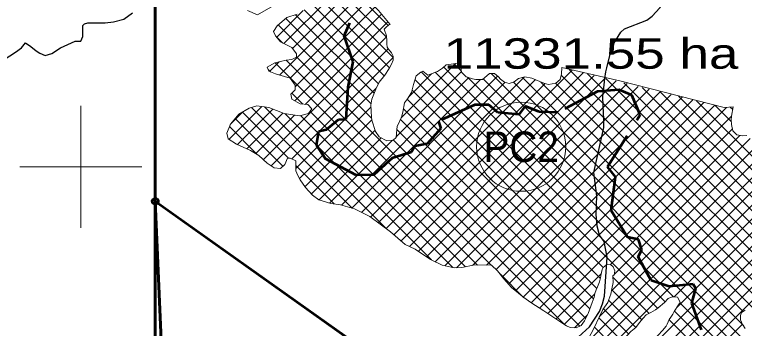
# Model space of a CAD drawing. Extents: x -1643653 to 4543381, y 1624270 to 13878484.
# Drawn here: x 598915 to 610881, y 8972350 to 8977497 of the extents above; entities that cross this region are included whole.
import ezdxf
from ezdxf.enums import TextEntityAlignment as Align

# ---------------------------------------------------------------- set-up
doc = ezdxf.new("R2010")
doc.units = 0
doc.header["$LTSCALE"] = 200
doc.header["$PDMODE"] = 32
doc.header["$PDSIZE"] = 100
doc.linetypes.add('MEDIUM_DASHED', pattern=[4.5, 3, -1.5])
for name, color, linetype, lineweight in [('1', 7, 'Continuous', 13), ('2', 7, 'Continuous', 13), ('24', 7, 'Continuous', 25), ('26', 7, 'Continuous', 106), ('27', 7, 'Continuous', 53), ('28', 7, 'Continuous', 53), ('29', 7, 'Continuous', 13), ('45', 7, 'Continuous', 13)]:
    doc.layers.add(name, color=color, linetype=linetype, lineweight=lineweight)
doc.layers.add('63', color=7, linetype='Continuous')

msp = doc.modelspace()

# ---------------------------------------------------------------- linework, layer by layer
at = {"layer": '1', "lineweight": 25}
msp.add_spline([(814781, 9009175.5), (814787.2, 9009173.4), (814796.9, 9009173.4), (814799.4, 9009172.4), (814805.1, 9009174.5), (814805.6, 9009176.5), (814811.7, 9009179.5), (814811.7, 9009179.5), (814801.5, 9009181), (814790.7, 9009181.5), (814784.1, 9009183.1), (814777.4, 9009185.1), (814778.4, 9009175.5)], degree=3, dxfattribs=at)
at = {"layer": '2'}
for p, q in [((600000, 8974000), (600000, 8976000)), ((599000, 8975000), (601000, 8975000))]:
    msp.add_line(p, q, dxfattribs=at)
at = {"layer": '24'}
for points in [[(608764.9, 8977065.1), (608854.4, 8977208), (608912.6, 8977261.5), (609281.4, 8977407.7), (609370.8, 8977473.7), (609493.8, 8977609.5), (609536.2, 8977684.1), (609500.2, 8977893.9), (609548.1, 8978125.2), (609619.8, 8978247.6), (609848.8, 8978304.7), (609863.5, 8978311.5), (609888.4, 8978332.5), (609966.3, 8978428.5)], [(598746.2, 8976759.4), (598932.5, 8976878.8), (599027.9, 8976952.2), (599093.9, 8977032.9), (599181.9, 8976974.2), (599269.9, 8976900.8), (599328.6, 8976864.1), (599416.6, 8976827.4), (599526.6, 8976856.8), (599665.9, 8976952.2), (599907.9, 8977062.2), (600003.2, 8977062.2), (600032.6, 8977135.6), (600032.6, 8977238.3), (600032.6, 8977319.1), (600061.9, 8977348.4), (600113.2, 8977363.1), (600274.6, 8977363.1), (600399.2, 8977363.1), (600538.6, 8977377.8), (600707.2, 8977421.8), (600846.6, 8977524.5)], [(608626.7, 8976624.4), (608712.1, 8976980.7), (608764.9, 8977065.1)], [(608573.2, 8975888.4), (608564.5, 8976001.3), (608562, 8976152), (608579.7, 8976343.3), (608594.9, 8976450.9), (608611.3, 8976558.6), (608626.7, 8976624.4)], [(608412.1, 8974909.8), (608578.3, 8975642.7), (608577.2, 8975782.8), (608573.2, 8975888.4)], [(607981.4, 8972045.9), (608340.3, 8972373.2), (608504, 8972626.3), (608557, 8972753.5), (608584.6, 8972880.9), (608629.2, 8973517.9), (608582.5, 8973773.1), (608506, 8973879.6), (608465.7, 8974028), (608448.7, 8974219.2), (608463.5, 8974525.1), (608412.1, 8974909.8)]]:
    msp.add_lwpolyline(points, dxfattribs=at)
at = {"layer": '26'}
msp.add_spline([(593042.9, 8976356.4), (593459.4, 8976419.7), (594161.8, 8976760.1), (594545.8, 8977114.6), (594814.3, 8977291.5), (596052.8, 8977846), (596780.5, 8978160.9), (597647.4, 8978322.7), (598691.5, 8978280.2), (599825, 8978301), (600207.2, 8978324.8), (600219.9, 8978324.8), (601225.9, 8978295.2), (602040.5, 8978228.3), (602729, 8978352.6), (603275.7, 8978615.7), (603826.1, 8978691.5), (605382.2, 8979104.7), (606925.6, 8979530.7), (607614.7, 8979782.2), (608494.2, 8979905.8), (609628.7, 8980104.6), (610966.5, 8980200.8), (612239.3, 8980081.1), (613131.4, 8980179.2), (614149.6, 8980073.3), (614581.8, 8979931.6), (616361, 8979275.7), (617566.6, 8978533.2), (618237.8, 8977881.9), (618833.2, 8977319.9), (619759.6, 8976743.8), (620623, 8976295.2), (621512.5, 8975960.9), (621945, 8975870.1), (622544.2, 8975982.1), (622735.8, 8976070.3), (623374, 8976322), (623974.5, 8976675.6), (624627.1, 8977219.8), (625050.7, 8977803), (625410.5, 8978361.1), (625972.2, 8978587.6), (626239.9, 8978637.4), (628239.2, 8978616.5), (629272.1, 8978853.8), (630051.8, 8979346.6), (630703.5, 8979738.1), (631164.1, 8980105), (631534.8, 8980357.8), (632185.7, 8980596.8), (632989, 8980758.8), (633690, 8980870.4), (634328.2, 8981109.3), (634980.1, 8981526.3), (636460.7, 8982117.9), (637495.4, 8982660.5), (638159.4, 8982975.7), (638593.8, 8983228.2), (639449.6, 8983669.8), (641371.6, 8983483.9), (642032.9, 8983315.8), (642528.8, 8983186.6), (643277.3, 8982687.6), (644168, 8982544), (644675.9, 8982274.9), (645321.7, 8981636.4), (645853, 8981011.1), (646805.1, 8980473.1), (647606.1, 8980240.8), (648482.7, 8979868.5), (649626.6, 8979469.5), (650871.6, 8978943), (651404, 8978495.7), (652521.8, 8977995.2), (653308.2, 8977445.1), (653712.6, 8976883.9), (654308.9, 8976487.2), (655070.4, 8976039), (655983.7, 8975399.4)], degree=3, dxfattribs=at)
at = {"layer": '27'}
for p, q in [((601221.6, 8978295.4), (601221.6, 8974435.2)), ((601221.6, 8974435.2), (608650, 8969160.5))]:
    msp.add_line(p, q, dxfattribs=at)
for points in [[(601221.6, 8978295.4), (601221.6, 8974435.2), (608650, 8969160.5)], [(601780.7, 8967470.7), (601511.4, 8967709.9), (601221.6, 8974435.2)], [(601221.6, 8974435.2), (601511.4, 8967709.9), (601399.9, 8967810.2)]]:
    msp.add_lwpolyline(points, dxfattribs=at)
at = {"layer": '27', "linetype": 'MEDIUM_DASHED'}
msp.add_lwpolyline([(610175.7, 8972327.6), (610019.8, 8972764.5), (610082.5, 8973002.8), (610040.9, 8973075.7), (609649.3, 8973037.5), (609351.3, 8973138.1), (609137, 8973522), (609199.4, 8973639.9), (609143.9, 8973806.3), (608963.7, 8973847.9), (608697.2, 8974284.1), (608766.5, 8974834.9), (608638.3, 8975001.4), (609172, 8975852.7), (609034.5, 8976174.5), (608826.6, 8976261.2), (608469.7, 8976233.5), (607825.1, 8975893.6), (607513.2, 8975904), (607284.5, 8975997.7), (607180.5, 8975859), (606838.8, 8975890.7), (606689.8, 8976019), (606461.1, 8976019), (605863.3, 8975745.2), (605904.9, 8975630.8), (605679.6, 8975377.7), (605478.6, 8975339.5), (605423.2, 8975242.4), (605107.8, 8975141.9), (604806.3, 8974867.9), (604515.2, 8974864.5), (604013.5, 8975133.6), (603864.2, 8975356.1), (603900.8, 8975584.3), (604029.3, 8975610.6), (604228.4, 8975778.5), (604354.2, 8975781.1), (604382.5, 8976309), (604468.8, 8976723.1), (604319.5, 8977149.4), (604411.1, 8977360.2)], dxfattribs=at)
at = {"layer": '27'}
msp.add_spline([(593042.9, 8976356.4), (593459.4, 8976419.7), (594161.8, 8976760.1), (594545.8, 8977114.6), (594814.3, 8977291.5), (596052.8, 8977846), (596780.5, 8978160.9), (597647.4, 8978322.7), (598691.5, 8978280.2), (599825, 8978301), (600207.2, 8978324.8), (600219.9, 8978324.8), (601221.6, 8978295.4)], degree=3, dxfattribs=at)
msp.add_point((601221.6, 8974435.2), dxfattribs=at)
at = {"layer": '28'}
msp.add_line((601221.6, 8967889.5), (601221.6, 8978295.4), dxfattribs=at)
msp.add_line((601221.6, 8967889.5), (601221.6, 8978295.4), dxfattribs=at)
msp.add_lwpolyline([(601221.6, 8978295.4), (601221.6, 8974435.2), (601221.6, 8967889.5)], dxfattribs=at)
msp.add_spline([(601221.6, 8978295.4), (600219.9, 8978324.8), (600207.2, 8978324.8), (599825, 8978301), (598691.5, 8978280.2), (597647.4, 8978322.7), (596780.5, 8978160.9), (596052.8, 8977846), (594814.3, 8977291.5), (594545.8, 8977114.6), (594161.8, 8976760.1), (593459.4, 8976419.7), (593042.9, 8976356.4)], degree=3, dxfattribs=at)
msp.add_spline([(601221.6, 8978295.4), (600219.9, 8978324.8), (600207.2, 8978324.8), (599825, 8978301), (598691.5, 8978280.2), (597647.4, 8978322.7), (596780.5, 8978160.9), (596052.8, 8977846), (594814.3, 8977291.5), (594545.8, 8977114.6), (594161.8, 8976760.1), (593459.4, 8976419.7), (593042.9, 8976356.4)], degree=3, dxfattribs=at)
at = {"layer": '29'}
for p, q in [((605120, 8976794.4), (603323.6, 8978590.8)), ((605064.5, 8976625.4), (603196.6, 8978493.3)), ((605014.1, 8977124.8), (603640.1, 8978498.8)), ((604972.7, 8976492.7), (603084.2, 8978381.2)), ((605042.6, 8977320.8), (604277.1, 8978086.4)), ((603328.8, 8977021.8), (604347.7, 8978040.7)), ((603471.5, 8976940.1), (604479.9, 8977948.4)), ((603260.8, 8976504.8), (604594.7, 8977838.7)), ((603435.4, 8976454.9), (604709.4, 8977728.9)), ((603515.3, 8976310.3), (604824.2, 8977619.2)), ((603212.2, 8977129.7), (603648.3, 8977565.8)), ((603511.2, 8976081.7), (604932.6, 8977503.1)), ((604809.1, 8976207.3), (603520.9, 8977495.5)), ((604879, 8976361.9), (603664.9, 8977576)), ((604760.4, 8976031.5), (603359.7, 8977432.2)), ((603679.1, 8976025.1), (605035, 8977381)), ((604769.5, 8975797.9), (603238.8, 8977328.6)), ((602997.1, 8975118.6), (605013, 8977134.5)), ((603313.3, 8977029.6), (603208.8, 8977134.1)), ((603121.4, 8975018.4), (605041.2, 8976938.2)), ((606731.4, 8973386.9), (603366.6, 8976751.7)), ((603458.4, 8975130.9), (605120.1, 8976792.5)), ((607920, 8972422.9), (603538.1, 8976804.8)), ((603095.1, 8976563.6), (603255.4, 8976724)), ((606504.4, 8973389.5), (603187, 8976706.9)), ((605251.8, 8975801.8), (606143.2, 8976693.1)), ((609719.7, 8972868.2), (605951.7, 8976636.3)), ((606239, 8976573.4), (606122.4, 8976690.1)), ((607888.1, 8976628.3), (608860.8, 8976406.9)), ((603112.9, 8976556.5), (603071.7, 8976597.7)), ((605174.6, 8975500.1), (606239.9, 8976565.3)), ((605254.2, 8973783.6), (608057.2, 8976586.6)), ((605381.9, 8976156.3), (605753.2, 8976527.7)), ((605388.2, 8973693.1), (608237.3, 8976542.2)), ((609456.8, 8972682.2), (605581.7, 8976557.2)), ((609580.3, 8972783.2), (605812.8, 8976550.6)), ((610864.2, 8972397.2), (606728.1, 8976533.4)), ((611426.8, 8973181.7), (608010.3, 8976598.2)), ((611486, 8973347.1), (608308.4, 8976524.6)), ((604272.4, 8974373.3), (606363, 8976464)), ((604445.1, 8974321.5), (606556.3, 8976432.8)), ((604600.3, 8974252.2), (606835.3, 8976487.2)), ((604877.9, 8974080.8), (607269.2, 8976472.1)), ((605007.5, 8973985.9), (607451.1, 8976429.5)), ((608564.8, 8973349.6), (605479.1, 8976435.3)), ((605532.4, 8973612.7), (608417.4, 8976497.7)), ((605667.6, 8973523.5), (608597.4, 8976453.3)), ((605810, 8973441.3), (608777.5, 8976408.9)), ((611064, 8971748.5), (606341.8, 8976470.6)), ((611062.2, 8971974.8), (606595.4, 8976441.6)), ((610858.4, 8972627.5), (607094.7, 8976391.3)), ((611065.1, 8972645.4), (607244.1, 8976466.4)), ((611380.7, 8972554.3), (607545.1, 8976389.8)), ((611513.9, 8972870.1), (607878.4, 8976505.6)), ((611897.4, 8973160.1), (608606.5, 8976451.1)), ((603526.7, 8974974.7), (604845.2, 8976293.2)), ((604748.3, 8974175.8), (606960.4, 8976387.8)), ((605133.3, 8973887.2), (607612.2, 8976366.1)), ((605968.1, 8973374.9), (608957.6, 8976364.4)), ((606160.3, 8973342.6), (609137.6, 8976320)), ((606424.4, 8973382.2), (609317.7, 8976275.6)), ((611499.9, 8972659.6), (607785.2, 8976374.3)), ((612034.1, 8973247.9), (608904.5, 8976377.5)), ((612182, 8973324.5), (609202.6, 8976304)), ((603640.8, 8976028.6), (603461.8, 8976207.6)), ((608518.9, 8973171), (605431.1, 8976258.8)), ((606654.5, 8973387.8), (609497.8, 8976231.1)), ((606809.3, 8973318.2), (609677.9, 8976186.7)), ((612465.6, 8973265.5), (609500.6, 8976230.4)), ((612483.3, 8973472.2), (609798.7, 8976156.9)), ((608460.3, 8973005.1), (605353.1, 8976112.3)), ((606912, 8973196.3), (609857.9, 8976142.3)), ((607015.7, 8973075.5), (610038, 8976097.8)), ((607130.5, 8972965.8), (610218.1, 8976053.4)), ((612910.2, 8973269.9), (610096.7, 8976083.3)), ((602433, 8975452.5), (602969.3, 8975988.8)), ((602569.5, 8975364.5), (603151.8, 8975946.8)), ((604451.8, 8974319.5), (602797.3, 8975974)), ((605016.8, 8973979.1), (603012.1, 8975983.7)), ((603585.2, 8974808.7), (604759.1, 8975982.6)), ((606309.9, 8973359.5), (603759.1, 8975910.3)), ((608407.3, 8972833.6), (605290.3, 8975950.6)), ((607253.1, 8972863.9), (610398.2, 8976009)), ((607385.2, 8972771.5), (610588.4, 8975974.7)), ((610667.5, 8975737), (610394.8, 8976009.8)), ((610688.7, 8975940.3), (610649.6, 8975979.5)), ((602449.9, 8975693.9), (602658.6, 8975902.6)), ((603313.3, 8975009.1), (602530.4, 8975792)), ((603404.4, 8975142.4), (602649.6, 8975897.2)), ((602724.4, 8975294.9), (603311.1, 8975881.6)), ((602871.2, 8975217.2), (603503.6, 8975849.6)), ((605747.9, 8973472.4), (603349.8, 8975870.5)), ((606098.5, 8973346.4), (603602, 8975842.9)), ((607522, 8972683.8), (610667.8, 8975829.6)), ((603677.1, 8974676.1), (604773.4, 8975772.4)), ((608346.1, 8972670.3), (605240, 8975776.4)), ((602893.7, 8975204.1), (602437.1, 8975660.7)), ((603782.8, 8974557.3), (604826.2, 8975600.6)), ((608279.6, 8972512.3), (605182.1, 8975609.8)), ((607658.1, 8972595.4), (610685, 8975622.3)), ((603906.7, 8974456.7), (604925.9, 8975475.8)), ((604080.2, 8974405.7), (605109.7, 8975435.1)), ((608180, 8972387.4), (605127.3, 8975440.1)), ((608683.6, 8973396.3), (610803.7, 8975516.5)), ((608749.6, 8973237.8), (610978, 8975466.3)), ((608702.8, 8972966.6), (611082.7, 8975346.5)), ((608272, 8972086.7), (611396.6, 8975211.4)), ((608505.4, 8972544.7), (611193.5, 8975232.7)), ((608063.4, 8971429.1), (611739.6, 8975105.3)), ((608073.5, 8971663.7), (611549.7, 8975139.9)), ((604154.4, 8974392.4), (603526.7, 8975020.1)), ((609727.3, 8972868.5), (611910, 8975051.2)), ((609769.2, 8972685.9), (612050.1, 8974966.8)), ((609052.7, 8971744.9), (612189.1, 8974881.3)), ((608656.3, 8971124), (612306.8, 8974774.5)), ((608437.1, 8970455.8), (612630.5, 8974649.2)), ((608585, 8970828.2), (612401.7, 8974644.9)), ((607261.6, 8972856.7), (606875.2, 8973243.2)), ((607793.5, 8972506.2), (608536.6, 8973249.4)), ((609318.3, 8972596.1), (608724.5, 8973189.9)), ((609453.6, 8971247.8), (611423.4, 8973217.6)), ((609198.1, 8972491.8), (608706.6, 8972983.3)), ((607928.8, 8972417.1), (608425.6, 8972913.9)), ((609099.1, 8972366.3), (608655.7, 8972809.8)), ((611014.7, 8971573.3), (609821.2, 8972766.7)), ((608096.6, 8972360.4), (608308.3, 8972572)), ((608981.9, 8972259), (608568.5, 8972672.4)), ((610929, 8971434.4), (609733.3, 8972630.1)), ((608874.6, 8972141.8), (608494.6, 8972521.8)), ((610787.6, 8971351.4), (609647.5, 8972491.4)), ((608786.7, 8972005.2), (608422.7, 8972369.2)), ((609707.7, 8971277.4), (610850.6, 8972420.2))]:
    msp.add_line(p, q, dxfattribs=at)
at = {"layer": '29', "lineweight": 53}
msp.add_line((601221.6, 8978295.4), (601221.6, 8967889.5), dxfattribs=at)
at = {"layer": '29'}
for points in [[(603441.6, 8978627.4), (604458.6, 8977968.8), (604879.4, 8977566.4), (605072, 8977336.9)], [(602733.9, 8977562.9), (602898.4, 8977493.7), (603195.4, 8977664.9)], [(603549.5, 8977505.1), (603378.2, 8977448), (603218.3, 8977311.1), (603161.1, 8977219.7), (603195.4, 8977151.3), (603275.4, 8977048.5), (603458.2, 8976957.2), (603538.1, 8976854.5), (603538.1, 8976797.4), (603458.2, 8976763.2), (603366.8, 8976751.8), (603184, 8976706.1), (603058.3, 8976637.6), (603081.2, 8976569.1), (603195.4, 8976523.5), (603435.3, 8976455), (603515.3, 8976340.9), (603515.3, 8976261), (603446.7, 8976192.5), (603458.2, 8976112.6), (603595.2, 8976032.7), (603720.9, 8976021.3), (603789.4, 8975952.8), (603732.3, 8975872.9), (603583.8, 8975838.7), (603332.5, 8975872.9), (603081.2, 8975975.6), (602887, 8975998.5), (602761.3, 8975964.2), (602590, 8975861.5), (602452.9, 8975701.7), (602395.8, 8975553.3), (602418.6, 8975462), (602555.7, 8975370.7), (602784.2, 8975268), (602921.3, 8975188.1), (603058.3, 8975062.5), (603172.6, 8974982.6), (603275.4, 8974971.2), (603343.9, 8975039.7), (603389.6, 8975142.4), (603435.3, 8975142.4), (603526.7, 8975096.7), (603526.7, 8974994), (603526.7, 8974937), (603561, 8974857.1), (603595.2, 8974788.6), (603686.6, 8974663), (603800.9, 8974537.5), (603903.7, 8974457.6), (604097.9, 8974400.5), (604257.8, 8974377.7), (604486.3, 8974309.2), (604737.6, 8974183.6), (605080.3, 8973932.5), (605320.2, 8973727.1), (605480.1, 8973647.2), (605736, 8973478.4)], [(605072, 8977336.9), (605053.2, 8977330.1), (605004.1, 8977287.2), (604973.5, 8977256.5), (605011.6, 8977146.6), (605020.8, 8977066.5), (605016.2, 8977017.3), (605024.4, 8976960.4), (605046.6, 8976931), (605094.7, 8976867.4), (605119.6, 8976815.1), (605121, 8976747.4), (605096.6, 8976683.2), (605056.4, 8976610.7), (604982.9, 8976505.9), (604892.5, 8976389.2), (604835.5, 8976273.5), (604769.7, 8976108.2), (604758, 8976011.2), (604762.3, 8975907.1), (604765.9, 8975821.4), (604774.1, 8975767.9), (604832.5, 8975580.4), (604895.1, 8975492.6), (605019, 8975425.1), (605123.2, 8975436.6), (605173.2, 8975479.5), (605182.3, 8975612.5), (605186.9, 8975662.1), (605257.9, 8975814.8), (605281.5, 8975898.9), (605307.6, 8976052.1), (605356.6, 8976116.8), (605421.8, 8976218.5), (605453, 8976352.7), (605497.9, 8976495), (605576.4, 8976554.6), (605610, 8976571.1)], [(605610, 8976571.1), (605689, 8976502.9), (605848.4, 8976564.3), (605883.8, 8976586), (605931.8, 8976619.1), (605992.4, 8976671.3), (606228.9, 8976705.5)], [(606228.9, 8976705.5), (606233.1, 8976633), (606241.2, 8976552.1), (606318.9, 8976477.8), (606424.8, 8976444.5), (606475.9, 8976430.7), (606585.8, 8976433.5), (606656.2, 8976492.8), (606699.7, 8976533.8), (606784.9, 8976532.4), (606849.1, 8976474.9), (606880.5, 8976436.2), (606949, 8976391.1), (607025.6, 8976369.2), (607103.5, 8976394.1), (607177.5, 8976451.2), (607283, 8976475.2), (607397.1, 8976452.2), (607589.7, 8976371.1), (607670.9, 8976353.2), (607787.5, 8976374.8), (607860.7, 8976433.5), (607883.8, 8976527.6), (607888.1, 8976628.3)], [(608860.8, 8976406.9), (610549.4, 8975971.6), (610697.1, 8975983.2)], [(610697.1, 8975983.2), (610667.9, 8975833.3), (610666.2, 8975768.5), (610669.4, 8975693.4), (610691.5, 8975592.7), (610718, 8975560.7), (610754.7, 8975527.3), (610849.9, 8975506.2), (610919.9, 8975513.3)], [(605736, 8973478.4), (605922.9, 8973384.8), (606123.8, 8973340.8), (606246.5, 8973346.9), (606463.4, 8973389.9), (606735, 8973386.9), (606834.6, 8973294.8), (606936.8, 8973164.8), (607062.5, 8973022.4), (607263.1, 8972855.6), (607380.9, 8972774.3)], [(608383.6, 8972774.3), (608418.7, 8972862.2), (608421.2, 8972882.5), (608422.4, 8972895.1), (608427.4, 8972924.3), (608451.2, 8972983.9), (608472.5, 8973033.4), (608505.2, 8973114.6), (608506.4, 8973114.6), (608520.1, 8973176.7), (608535.1, 8973242.6), (608551.3, 8973314.9), (608562.5, 8973347.9), (608621.9, 8973392.4), (608685.2, 8973396.5), (608727.2, 8973361.1), (608757.8, 8973292.9), (608747.9, 8973227), (608723.9, 8973210.4), (608726.9, 8973102.8), (608709.5, 8972996.3), (608690.9, 8972913.9), (608660.8, 8972825.1), (608643.8, 8972774.3)], [(608383.6, 8972774.3), (608418.7, 8972862.2), (608421.2, 8972882.5), (608422.4, 8972895.1), (608427.4, 8972924.3), (608451.2, 8972983.9), (608472.5, 8973033.4), (608505.2, 8973114.6), (608506.4, 8973114.6), (608520.1, 8973176.7), (608535.1, 8973242.6), (608551.3, 8973314.9), (608562.5, 8973347.9), (608621.9, 8973392.4), (608685.2, 8973396.5), (608727.2, 8973361.1), (608757.8, 8973292.9), (608747.9, 8973227), (608723.9, 8973210.4), (608726.9, 8973102.8), (608709.5, 8972996.3), (608690.9, 8972913.9), (608660.8, 8972825.1), (608643.8, 8972774.3)], [(609826.4, 8972774.8), (609826.7, 8972775.4), (609813, 8972812.4), (609781.5, 8972859.7), (609738.3, 8972869), (609694.7, 8972867.2), (609629, 8972840.3), (609572.7, 8972774.3)], [(609826.4, 8972774.8), (609826.7, 8972775.4), (609813, 8972812.4), (609781.5, 8972859.7), (609738.3, 8972869), (609694.7, 8972867.2), (609629, 8972840.3), (609572.7, 8972774.3)], [(607380.9, 8972774.3), (607592.4, 8972638.6), (607756, 8972530.9), (607888.4, 8972443.7), (607965.6, 8972392.8), (608026.6, 8972363.9), (608123.6, 8972359), (608204.3, 8972399.6), (608260.3, 8972472), (608318.4, 8972593.1), (608383.6, 8972774.3)], [(608643.8, 8972774.3), (608560.4, 8972661.4), (608500, 8972533.1), (608416.7, 8972356.3), (608321.9, 8972173.6), (608228.3, 8972010.7), (608142.5, 8971861.5), (608102.8, 8971759.5), (608054.5, 8971601.7), (608052.6, 8971450.7), (608102.3, 8971351.7), (608182.3, 8971305.7), (608221.2, 8971290.2), (608287.8, 8971320.5), (608384.9, 8971402.1), (608529.1, 8971591.2), (608632.4, 8971755), (608731.3, 8971933), (608796.3, 8972017.9), (608860, 8972127.2)], [(608643.8, 8972774.3), (608560.4, 8972661.4), (608500, 8972533.1), (608416.7, 8972356.3), (608321.9, 8972173.6), (608228.3, 8972010.7), (608142.5, 8971861.5), (608102.8, 8971759.5), (608054.5, 8971601.7), (608052.6, 8971450.7), (608102.3, 8971351.7), (608182.3, 8971305.7), (608221.2, 8971290.2), (608287.8, 8971320.5), (608384.9, 8971402.1), (608529.1, 8971591.2), (608632.4, 8971755), (608731.3, 8971933), (608796.3, 8972017.9), (608860, 8972127.2)], [(609269.8, 8972573.3), (609345.1, 8972608.8), (609423.6, 8972653.2), (609465.5, 8972689.8), (609572.7, 8972774.3)], [(609615.5, 8972420.6), (609648.6, 8972493.8), (609674.7, 8972535.6), (609706.1, 8972582.6), (609729.6, 8972624.4), (609800.3, 8972734.2), (609826.4, 8972774.8)], [(608860, 8972127.2), (608879.2, 8972146.4), (608899.2, 8972166.4), (608969.2, 8972246.4), (609019.2, 8972296.4), (609099.2, 8972366.4), (609159.2, 8972446.4), (609219.2, 8972516.4), (609269.8, 8972573.3)], [(608860, 8972127.2), (608879.2, 8972146.4), (608899.2, 8972166.4), (608969.2, 8972246.4), (609019.2, 8972296.4), (609099.2, 8972366.4), (609159.2, 8972446.4), (609219.2, 8972516.4), (609269.8, 8972573.3)], [(610895.5, 8972350.3), (610855.5, 8972410.3), (610835.5, 8972450.3), (610815.5, 8972490.3), (610815.5, 8972520.3), (610815.5, 8972560.3), (610835.5, 8972610.3), (610875.5, 8972640.3), (610895.5, 8972650.3)], [(609615.5, 8972420.6), (609599.2, 8972388), (609539.2, 8972318), (609469.2, 8972238), (609419.2, 8972188), (609359.2, 8972118), (609289.2, 8972038), (609229.2, 8971958), (609169.2, 8971888), (609119.2, 8971828), (609069.2, 8971768), (609019.2, 8971698), (608969.2, 8971638), (608939.2, 8971588), (608909.2, 8971538), (608869.2, 8971488), (608860, 8971469.7)]]:
    msp.add_lwpolyline(points, dxfattribs=at)
at = {"layer": '45'}
msp.add_circle((607220.7, 8975329.3), 730.2, dxfattribs=at)

# ---------------------------------------------------------------- texts
at = {"layer": '45', "width": 0.95}
msp.add_text('PC2', height=500, dxfattribs=at).set_placement((607220.7, 8975079.3), align=Align.CENTER)
at = {"layer": '63', "width": 1.3}
msp.add_text(' 11331.55 ha', height=500, dxfattribs=at).set_placement((605708.2, 8976609.1))

doc.saveas('drawing.dxf')
